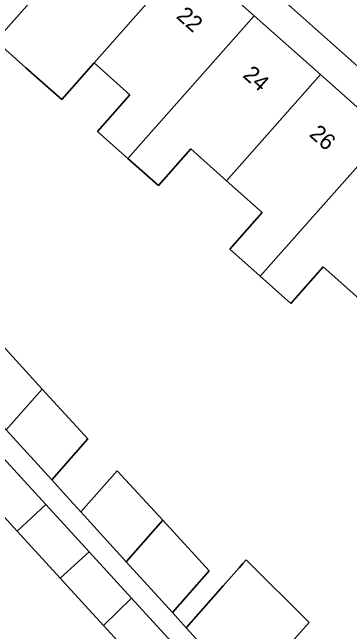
# Model space of a CAD drawing. Extents: x 163147 to 163550, y 380933 to 381639.
# Drawn here: x 163381.46 to 163402.15, y 381022.1 to 381060.03 of the extents above; entities that cross this region are included whole.
import ezdxf

# ---------------------------------------------------------------- set-up
doc = ezdxf.new("R2010")
doc.units = 0
for name, color, linetype in [('IMGEO_Erf', 7, 'Continuous'), ('IMGEO_Pand', 7, 'Continuous'), ('IMGEO_Pand_nummerreeks', 7, 'Continuous'), ('IMGEO_Voetpad_open', 7, 'Continuous')]:
    doc.layers.add(name, color=color, linetype=linetype)

msp = doc.modelspace()

# ---------------------------------------------------------------- linework, layer by layer
at = {"layer": 'IMGEO_Erf'}
for points in [[(163380.041, 381074.245), (163384.106, 381070.638), (163388.17, 381067.033), (163392.234, 381063.427), (163396.298, 381059.822), (163400.361, 381056.217), (163404.425, 381052.611), (163408.489, 381049.006), (163412.553, 381045.4), (163416.617, 381041.795), (163420.681, 381038.189), (163424.834, 381034.505), (163422.47, 381031.841), (163426.228, 381028.508), (163430.25, 381032.233), (163348.313, 381104.939)], [(163402.722, 381042.497), (163400.529, 381044.445), (163398.539, 381042.2), (163396.671, 381043.86), (163394.801, 381045.52), (163396.791, 381047.766), (163394.598, 381049.713), (163392.406, 381051.661), (163390.417, 381049.415), (163388.548, 381051.076), (163386.679, 381052.736), (163388.668, 381054.981), (163386.476, 381056.929), (163384.486, 381054.683), (163382.293, 381056.632), (163380.425, 381058.292)], [(163380.458, 381040.021), (163383.287, 381036.948), (163386.09, 381033.904), (163383.872, 381031.401), (163384.763, 381030.422), (163385.658, 381029.438), (163387.886, 381031.954), (163390.686, 381028.914), (163393.537, 381025.817), (163391.274, 381023.263), (163392.117, 381022.336), (163394.385, 381024.896), (163395.367, 381026.004), (163395.596, 381026.263), (163395.807, 381026.501), (163399.662, 381022.66), (163398.084, 381020.879)], [(163389.69, 381019.589), (163387.045, 381022.476), (163384.399, 381025.365), (163381.753, 381028.252), (163379.129, 381031.116)]]:
    msp.add_lwpolyline(points, dxfattribs=at)
at = {"layer": 'IMGEO_Pand'}
for points in [[(163388.17, 381067.033), (163384.106, 381070.638), (163378.353, 381064.145), (163380.539, 381062.191), (163378.555, 381059.952), (163380.425, 381058.292)], [(163392.234, 381063.427), (163388.17, 381067.033), (163380.425, 381058.292), (163382.293, 381056.632), (163384.486, 381054.683), (163386.476, 381056.929)], [(163386.476, 381056.929), (163388.668, 381054.981), (163386.679, 381052.736), (163388.548, 381051.076), (163396.298, 381059.822), (163392.234, 381063.427)], [(163400.361, 381056.217), (163396.298, 381059.822), (163388.548, 381051.076), (163390.417, 381049.415), (163392.406, 381051.661), (163394.598, 381049.713)], [(163404.425, 381052.611), (163400.361, 381056.217), (163394.598, 381049.713), (163396.791, 381047.766), (163394.801, 381045.52), (163396.671, 381043.86)], [(163408.489, 381049.006), (163404.425, 381052.611), (163396.671, 381043.86), (163398.539, 381042.2), (163400.529, 381044.445), (163402.722, 381042.497)], [(163378.274, 381037.556), (163381.086, 381034.464), (163383.287, 381036.948), (163380.458, 381040.021)], [(163383.287, 381036.948), (163381.086, 381034.464), (163383.872, 381031.401), (163386.09, 381033.904)], [(163379.129, 381031.116), (163381.753, 381028.252), (163383.507, 381029.891), (163380.899, 381032.738)], [(163385.658, 381029.438), (163388.44, 381026.379), (163390.686, 381028.914), (163387.886, 381031.954)], [(163386.168, 381026.986), (163383.507, 381029.891), (163381.753, 381028.252), (163384.399, 381025.365)], [(163390.686, 381028.914), (163388.44, 381026.379), (163391.274, 381023.263), (163393.537, 381025.817)], [(163386.168, 381026.986), (163384.399, 381025.365), (163387.045, 381022.476), (163388.769, 381024.148)], [(163394.385, 381024.896), (163392.117, 381022.336), (163395.794, 381018.294), (163398.084, 381020.879), (163399.662, 381022.66), (163395.807, 381026.501), (163395.596, 381026.263), (163395.367, 381026.004)], [(163389.69, 381019.589), (163391.443, 381021.228), (163388.769, 381024.148), (163387.045, 381022.476)]]:
    msp.add_lwpolyline(points, close=True, dxfattribs=at)
at = {"layer": 'IMGEO_Voetpad_open'}
for points in [[(163354.767, 381103.254), (163351.292, 381106.335), (163348.313, 381104.939), (163430.25, 381032.233), (163431.364, 381035.276), (163430.742, 381035.835), (163427.947, 381038.346), (163425.074, 381040.927), (163424.908, 381041.074)], [(163380.899, 381032.738), (163383.507, 381029.891), (163386.168, 381026.986), (163388.769, 381024.148), (163391.443, 381021.228), (163394.105, 381018.323), (163396.752, 381015.433), (163399.402, 381012.54), (163403.875, 381007.733), (163404.04, 381007.881), (163405.039, 381008.81), (163399.598, 381014.567), (163399.37, 381014.362), (163398.51, 381015.308), (163395.794, 381018.294), (163392.117, 381022.336), (163391.274, 381023.263), (163388.44, 381026.379), (163385.658, 381029.438), (163384.763, 381030.422), (163383.872, 381031.401), (163381.086, 381034.464)]]:
    msp.add_lwpolyline(points, dxfattribs=at)

# ---------------------------------------------------------------- texts
at = {"layer": 'IMGEO_Pand_nummerreeks'}
for s, p in [('22', (163391.463, 381059.727)), ('24', (163395.541, 381056.108)), ('26', (163399.618, 381052.492))]:
    msp.add_text(s, height=1, rotation=318.4212, dxfattribs=at).set_placement(p)

doc.saveas('drawing.dxf')
